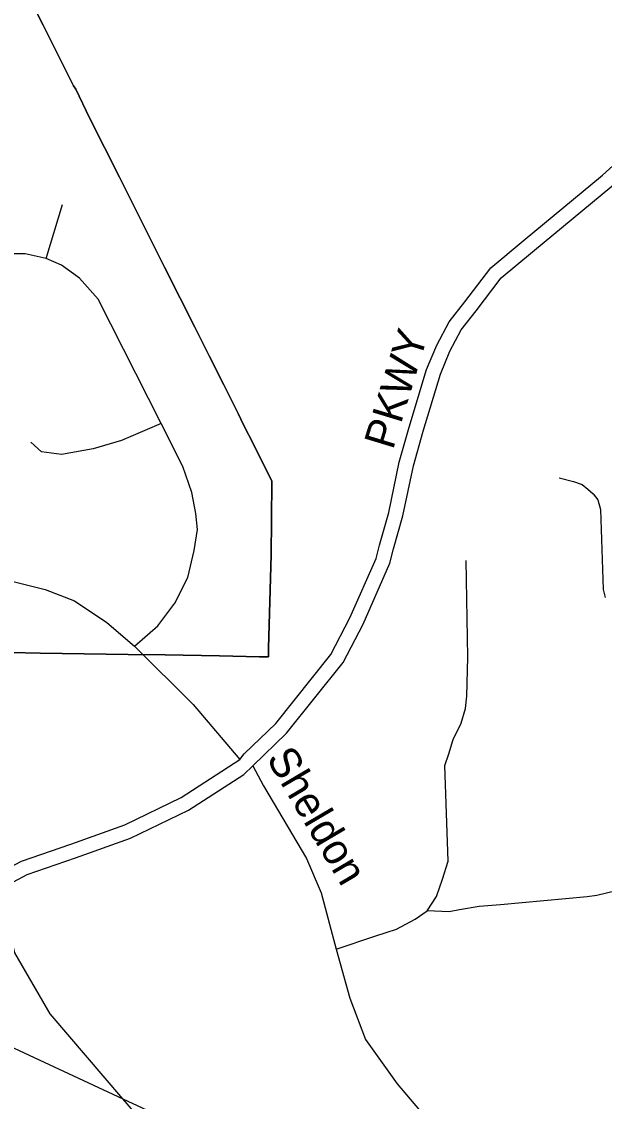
# Model space of a CAD drawing. Extents: x 2001466 to 2224147, y 644118 to 847247.
# Drawn here: x 2055049 to 2056856, y 751088 to 754438 of the extents above; entities that cross this region are included whole.
import ezdxf

# ---------------------------------------------------------------- set-up
doc = ezdxf.new("R2010")
doc.units = 0
for name, color, linetype in [('Exist Boundary Political City Limit New', 7, 'Continuous'), ('Exist Hydrographic Misc Water Feature', 7, 'Continuous'), ('Exist Road Non-System Type 51', 7, 'Continuous'), ('Exist Road Non-System Type 51 Label', 7, 'Continuous'), ('Exist Utilities Electrical Transmission Line', 7, 'Continuous'), ('Map Preparation Boundary City Limit Buffer Line', 7, 'Continuous')]:
    doc.layers.add(name, color=color, linetype=linetype)

msp = doc.modelspace()

# ---------------------------------------------------------------- linework, layer by layer
at = {"layer": 'Exist Boundary Political City Limit New'}
msp.add_lwpolyline([(2055014.9, 752480.4), (2055106.9, 752479.1), (2055378.9, 752475.1), (2055494.2, 752473.3), (2055662.1, 752470.5), (2055786.8, 752467.6), (2055813.9, 752467.1), (2055814.8, 752493.9), (2055822.8, 752783.5), (2055824, 752891.8), (2055824.4, 753013.5), (2055805.4, 753051.9), (2055769.1, 753125), (2055737.2, 753187.4), (2055720.5, 753222.1), (2055675.5, 753311.4), (2055630.6, 753400.8), (2055585.8, 753490.2), (2055540.8, 753579.6), (2055492.4, 753675.9), (2055436.9, 753786.3), (2055352.1, 753955.4), (2055259.6, 754139.9), (2055217, 754228.9), (2055210.1, 754239), (2055115.9, 754427.1), (2054996, 754666.6)], dxfattribs=at)
at = {"layer": 'Exist Hydrographic Misc Water Feature'}
msp.add_line((2056151.6, 750178.4), (2055363.2, 751096.5), dxfattribs=at)
msp.add_lwpolyline([(2055363.2, 751096.5), (2055137, 751359.9), (2055028.1, 751549.2), (2054980.2, 751746.8)], dxfattribs=at)
at = {"layer": 'Exist Road Non-System Type 51'}
msp.add_line((2055765.9, 752129.6), (2055798.9, 752067.4), dxfattribs=at)
for points in [[(2055765.9, 752129.6), (2055870.1, 752230.4), (2056045.4, 752449.6), (2056107.3, 752569.1), (2056190.5, 752757.6), (2056201.7, 752802.3), (2056231, 752904.5), (2056263.5, 753060.4), (2056293.5, 753167.6), (2056347.2, 753343.8), (2056376.6, 753415.3), (2056411.9, 753481.8), (2056458.4, 753541), (2056535.9, 753643), (2056632.3, 753723.5), (2056879.2, 753927.2), (2057023.4, 754058.4), (2057099.6, 754148.1), (2057192.6, 754329.8), (2057216, 754410)], [(2054969.3, 751792), (2055048.6, 751833.5), (2055201.4, 751886), (2055368.8, 751946.1), (2055543.9, 752031.5), (2055725.8, 752149.3), (2055739.2, 752166.5), (2055836.7, 752260.8), (2056007.4, 752474.3), (2056066.6, 752588.6), (2056147.7, 752772.3), (2056158.2, 752814), (2056187.2, 752915.3), (2056219.6, 753071.1), (2056250.2, 753180.2), (2056304.6, 753359), (2056335.8, 753434.5), (2056374, 753506.5), (2056422.7, 753568.6), (2056503.1, 753674.3), (2056603.5, 753758.2), (2056849.6, 753961.3), (2056990.9, 754089.8)], [(2055125.4, 753702.8), (2055175.5, 753870.9)], [(2055125.4, 753702.8), (2055060.2, 753717.8), (2054979.9, 753717.8)], [(2055481.5, 753190.8), (2055285.9, 753577.3), (2055228.2, 753642.5), (2055173, 753682.7), (2055125.4, 753702.8)], [(2055481.5, 753190.8), (2055358.6, 753138.1), (2055270.8, 753113), (2055173, 753095.4), (2055110.3, 753103), (2055077.7, 753133.1)], [(2055398.7, 752500.7), (2055471.5, 752563.4), (2055524.1, 752633.7), (2055564.3, 752714), (2055584.3, 752796.8), (2055594.4, 752862), (2055589.3, 752912.2), (2055576.8, 752977.5), (2055549.2, 753057.8), (2055481.5, 753190.8)], [(2054580.7, 753030.2), (2054713.6, 752859.5), (2054801.4, 752789.3), (2054894.2, 752744.1), (2054989.5, 752708.9), (2055122.4, 752676.3), (2055213.2, 752641.2), (2055313.5, 752573.4), (2055398.7, 752500.7)], [(2056715.2, 753022.6), (2056759.8, 753010.8), (2056786.9, 753002.3), (2056804.8, 752987.7), (2056820.7, 752973), (2056834.8, 752954.5), (2056843.7, 752924.5), (2056851.7, 752676.2), (2056858.5, 752651.8)], [(2056306.4, 751679.1), (2056335.3, 751723.7), (2056354.2, 751777.4), (2056371.2, 751833), (2056361.1, 752130.5), (2056373.1, 752166.9), (2056386.6, 752211), (2056411.5, 752261.1), (2056424.9, 752307), (2056429.2, 752345.1), (2056431.9, 752466.6), (2056427.6, 752766.2)], [(2055398.7, 752500.7), (2055580.3, 752320), (2055725.8, 752149.3)], [(2054980.2, 751746.8), (2055066.5, 751792), (2055216.4, 751843.4), (2055386.4, 751904.5), (2055566, 751992.2), (2055737.7, 752102.3), (2055765.9, 752129.6)], [(2055798.9, 752067.4), (2055932, 751841.8), (2055977.8, 751735), (2056023.6, 751560.9)], [(2056891.8, 751741.7), (2056832.2, 751727.2), (2056801.8, 751722.4), (2056533.7, 751698.3), (2056467.3, 751693), (2056406, 751682.4), (2056374.3, 751675.8), (2056306.4, 751679.1)], [(2056023.6, 751560.9), (2056146.7, 751601.7), (2056211, 751622.8), (2056269.2, 751653.2), (2056306.4, 751679.1)], [(2056023.6, 751560.9), (2056066.3, 751408.2), (2056115.2, 751280), (2056212.9, 751142.6), (2056391.5, 750931.3), (2056822.6, 750462.5)]]:
    msp.add_lwpolyline(points, dxfattribs=at)
at = {"layer": 'Exist Utilities Electrical Transmission Line'}
for points in [[(2054677.7, 751415.4), (2055103.5, 751217.5), (2055363.2, 751096.5)], [(2055363.2, 751096.5), (2055678, 750949.8), (2056379.3, 750619.4), (2057281.1, 750217), (2058094, 749866.3), (2058722.6, 749598.8)]]:
    msp.add_lwpolyline(points, dxfattribs=at)
at = {"layer": 'Map Preparation Boundary City Limit Buffer Line'}
for points in [[(2055014.9, 752480.4), (2055106.9, 752479.1), (2055378.9, 752475.1), (2055494.2, 752473.3), (2055662.1, 752470.5), (2055786.8, 752467.6), (2055813.9, 752467.1), (2055814.8, 752493.9), (2055822.8, 752783.5), (2055824, 752891.8), (2055824.4, 753013.5), (2055805.4, 753051.9), (2055769.1, 753125), (2055737.2, 753187.4), (2055720.5, 753222.1), (2055675.5, 753311.4), (2055630.6, 753400.8), (2055585.8, 753490.2), (2055540.8, 753579.6), (2055492.4, 753675.9), (2055436.9, 753786.3), (2055352.1, 753955.4), (2055259.6, 754139.9), (2055217, 754228.9), (2055210.1, 754239), (2055115.9, 754427.1), (2054996, 754666.6)], [(2054996, 754666.6), (2055115.9, 754427.1), (2055210.1, 754239), (2055217, 754228.9), (2055259.6, 754139.9), (2055352.1, 753955.4), (2055436.9, 753786.3), (2055492.4, 753675.9), (2055540.8, 753579.6), (2055585.8, 753490.2), (2055630.6, 753400.8), (2055675.5, 753311.4), (2055720.5, 753222.1), (2055737.2, 753187.4), (2055769.1, 753125), (2055805.4, 753051.9), (2055824.4, 753013.5), (2055824, 752891.8), (2055822.8, 752783.5), (2055814.8, 752493.9), (2055813.9, 752467.1), (2055786.8, 752467.6), (2055662.1, 752470.5), (2055494.2, 752473.3), (2055378.9, 752475.1), (2055106.9, 752479.1), (2055014.9, 752480.4)]]:
    msp.add_lwpolyline(points, dxfattribs=at)

# ---------------------------------------------------------------- texts
at = {"layer": 'Exist Road Non-System Type 51 Label'}
for s, rotation, p in [('PKWY', 73.0544, (2056200, 753107)), ('Sheldon', 300.548, (2055806, 752152.2))]:
    msp.add_text(s, height=95, rotation=rotation, dxfattribs=at).set_placement(p)

doc.saveas('drawing.dxf')
